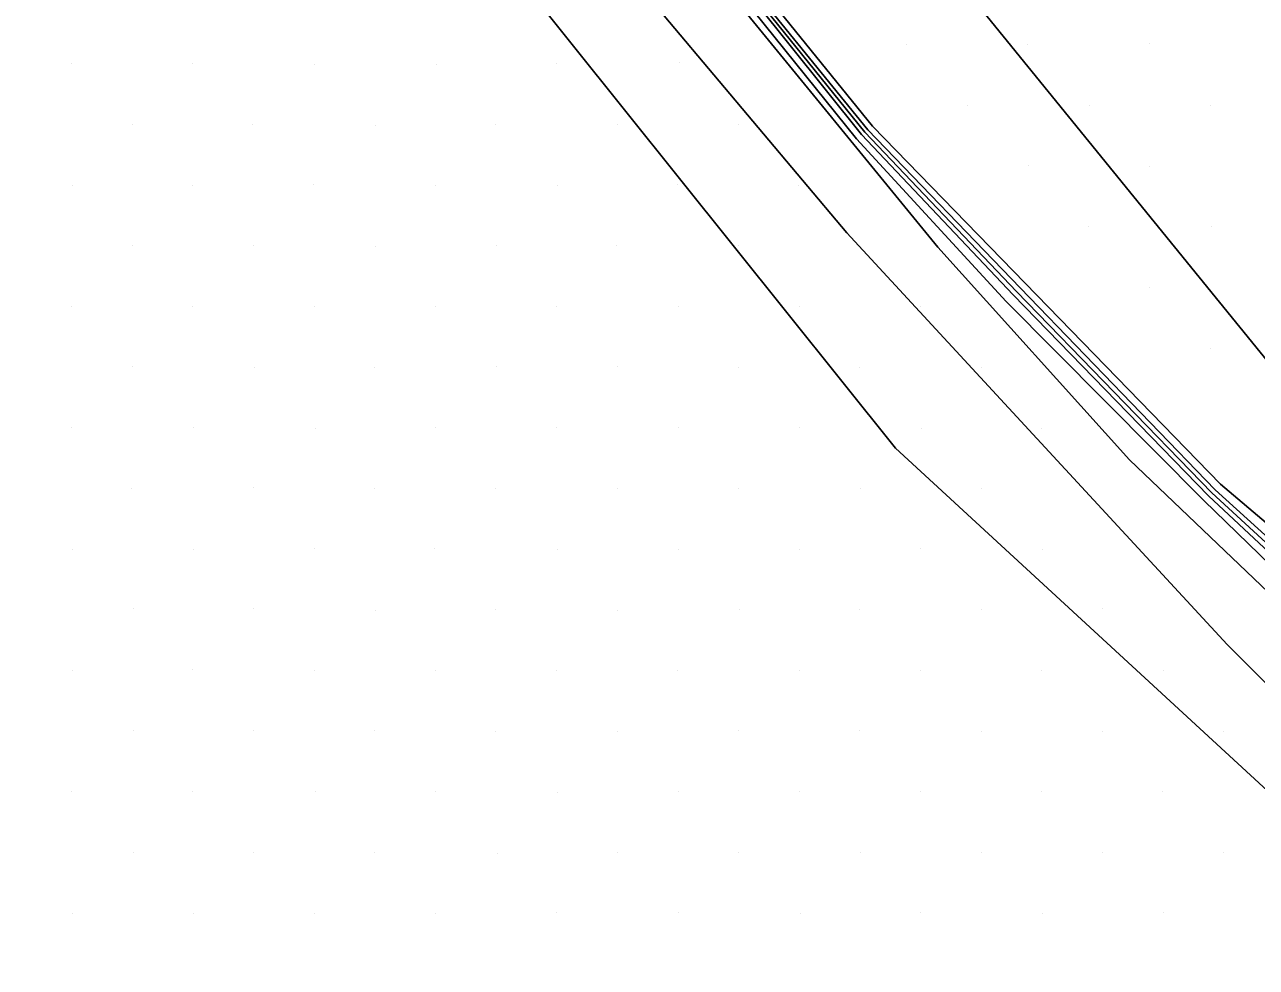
# Model space of a CAD drawing. Extents: x 1602514 to 1609837, y 863887 to 871157.
# Drawn here: x 1605875.4 to 1606090.8, y 865946.5 to 866111.4 of the extents above; entities that cross this region are included whole.
import ezdxf

# ---------------------------------------------------------------- set-up
doc = ezdxf.new("R2010")
doc.units = 0
for name, color, linetype in [('Survey-Entrances', 7, 'Continuous'), ('Survey-Flow line', 7, 'Continuous'), ('Survey-Ridge Lines', 7, 'Continuous'), ('Survey-Spot dirt', 7, 'Continuous'), ('Survey-Vegetation trees', 7, 'Continuous')]:
    doc.layers.add(name, color=color, linetype=linetype)

msp = doc.modelspace()

# ---------------------------------------------------------------- linework, layer by layer
at = {"layer": 'Survey-Entrances'}
for points in [[(1605874.24, 866215.49), (1605913.65, 866199.23), (1605935.58, 866185.16), (1605958.16, 866164.19), (1605974.98, 866146.63), (1605998.7, 866117.05), (1606035.1, 866072.5), (1606068.65, 866035.27), (1606104.47, 866001.05), (1606132.91, 865973.33), (1606151.35, 865956.5), (1606177.35, 865940.41), (1606202.53, 865919.27), (1606220.73, 865906.35), (1606236.49, 865900.74), (1606251.35, 865897.57), (1606273.45, 865882.37), (1606297.99, 865863.83), (1606322.52, 865847.66), (1606339.42, 865830.91), (1606374.43, 865812.05), (1606392.71, 865802.22), (1606466.05, 865757.66)], [(1605874.24, 866215.49), (1605913.65, 866199.23), (1605935.58, 866185.16), (1605958.16, 866164.19), (1605974.98, 866146.63), (1605998.7, 866117.05), (1606035.1, 866072.5), (1606068.65, 866035.27), (1606104.47, 866001.05), (1606132.91, 865973.33), (1606151.35, 865956.5), (1606177.35, 865940.41), (1606202.53, 865919.27), (1606220.73, 865906.35), (1606236.49, 865900.74), (1606251.35, 865897.57), (1606273.45, 865882.37), (1606297.99, 865863.83), (1606322.52, 865847.66), (1606339.42, 865830.91), (1606374.43, 865812.05), (1606392.71, 865802.22), (1606466.05, 865757.66)], [(1605980.44, 866121.09), (1606019.19, 866074.99), (1606085.73, 866003.01), (1606144.44, 865944.55), (1606164.35, 865927.19), (1606213.4, 865894.19), (1606253.63, 865868.44), (1606340.93, 865816.94), (1606394.59, 865787.87), (1606454.14, 865751.62), (1606496.71, 865723.41), (1606531.8, 865703.74), (1606585.26, 865664.88), (1606641.47, 865621.48)], [(1605980.44, 866121.09), (1606019.19, 866074.99), (1606085.73, 866003.01), (1606144.44, 865944.55), (1606164.35, 865927.19), (1606213.4, 865894.19), (1606253.63, 865868.44), (1606340.93, 865816.94), (1606394.59, 865787.87), (1606454.14, 865751.62), (1606496.71, 865723.41), (1606531.8, 865703.74), (1606585.26, 865664.88), (1606641.47, 865621.48)]]:
    msp.add_lwpolyline(points, dxfattribs=at)
at = {"layer": 'Survey-Flow line'}
msp.add_lwpolyline([(1605872.25, 866235.13), (1605882.46, 866217.79), (1605888.57, 866214.99), (1605895.39, 866212.46), (1605921.17, 866199.83), (1605940.44, 866185.15), (1605972.49, 866154), (1605997.22, 866123.72), (1606022.33, 866092.57), (1606048.89, 866064.73), (1606083.04, 866029.51), (1606099.05, 866014.77), (1606111.98, 866000.98), (1606126.81, 865985.84), (1606138.74, 865972.46), (1606152.44, 865960.46), (1606167.45, 865953.44), (1606186.33, 865950.59), (1606201.46, 865951.33), (1606216.92, 865953.3), (1606226.82, 865954.33), (1606232.04, 865955.86), (1606234.48, 865957.39), (1606237.69, 865956.16)], dxfattribs=at)
msp.add_lwpolyline([(1605872.25, 866235.13), (1605882.46, 866217.79), (1605888.57, 866214.99), (1605895.39, 866212.46), (1605921.17, 866199.83), (1605940.44, 866185.15), (1605972.49, 866154), (1605997.22, 866123.72), (1606022.33, 866092.57), (1606048.89, 866064.73), (1606083.04, 866029.51), (1606099.05, 866014.77), (1606111.98, 866000.98), (1606126.81, 865985.84), (1606138.74, 865972.46), (1606152.44, 865960.46), (1606167.45, 865953.44), (1606186.33, 865950.59), (1606201.46, 865951.33), (1606216.92, 865953.3), (1606226.82, 865954.33), (1606232.04, 865955.86), (1606234.48, 865957.39), (1606237.69, 865956.16)], dxfattribs=at)
at = {"layer": 'Survey-Ridge Lines'}
for points in [[(1605883.13, 866219.02), (1605889.28, 866216.91), (1605896.43, 866214.43), (1605922.12, 866201.19), (1605941.27, 866186.18), (1605973.06, 866154.6), (1605998.51, 866124.76), (1606023.7, 866093.65), (1606050.38, 866066.17), (1606084.58, 866031), (1606101.29, 866016.86), (1606114.06, 866003.3), (1606128.53, 865987.67), (1606140.65, 865974.43), (1606153.73, 865962.3), (1606167.93, 865955.68), (1606186.41, 865953.32), (1606201.33, 865953.87), (1606216.68, 865955.27), (1606226.63, 865957.45), (1606223.86, 865967.78)], [(1605883.13, 866219.02), (1605889.28, 866216.91), (1605896.43, 866214.43), (1605922.12, 866201.19), (1605941.27, 866186.18), (1605973.06, 866154.6), (1605998.51, 866124.76), (1606023.7, 866093.65), (1606050.38, 866066.17), (1606084.58, 866031), (1606101.29, 866016.86), (1606114.06, 866003.3), (1606128.53, 865987.67), (1606140.65, 865974.43), (1606153.73, 865962.3), (1606167.93, 865955.68), (1606186.41, 865953.32), (1606201.33, 865953.87), (1606216.68, 865955.27), (1606226.63, 865957.45), (1606223.86, 865967.78)], [(1605881.26, 866215.58), (1605887.98, 866213.36), (1605894.03, 866209.9), (1605920.22, 866198.47), (1605939.51, 866183.99), (1605971.62, 866153.08), (1605995.85, 866122.62), (1606020.88, 866091.42), (1606047.06, 866062.96), (1606081.63, 866028.16), (1606097.21, 866013.06), (1606109.84, 865998.6), (1606125.12, 865984.05), (1606137.48, 865971.15), (1606150.82, 865958.15), (1606166.89, 865950.82), (1606186.23, 865947.08), (1606201.61, 865948.5), (1606217.17, 865951.26), (1606227.01, 865951.21), (1606233.21, 865953.3)], [(1605881.26, 866215.58), (1605887.98, 866213.36), (1605894.03, 866209.9), (1605920.22, 866198.47), (1605939.51, 866183.99), (1605971.62, 866153.08), (1605995.85, 866122.62), (1606020.88, 866091.42), (1606047.06, 866062.96), (1606081.63, 866028.16), (1606097.21, 866013.06), (1606109.84, 865998.6), (1606125.12, 865984.05), (1606137.48, 865971.15), (1606150.82, 865958.15), (1606166.89, 865950.82), (1606186.23, 865947.08), (1606201.61, 865948.5), (1606217.17, 865951.26), (1606227.01, 865951.21), (1606233.21, 865953.3)], [(1605895, 866211.73), (1605920.67, 866199.11), (1605940.15, 866184.78), (1605972.15, 866153.64), (1605996.8, 866123.38), (1606021.8, 866092.15), (1606048.27, 866064.13), (1606082.46, 866028.96), (1606098.36, 866014.12), (1606111.37, 866000.3), (1606126.38, 865985.38), (1606137.94, 865971.63)], [(1605895, 866211.73), (1605920.67, 866199.11), (1605940.15, 866184.78), (1605972.15, 866153.64), (1605996.8, 866123.38), (1606021.8, 866092.15), (1606048.27, 866064.13), (1606082.46, 866028.96), (1606098.36, 866014.12), (1606111.37, 866000.3), (1606126.38, 865985.38), (1606137.94, 865971.63)], [(1605895.78, 866213.2), (1605921.67, 866200.54), (1605940.72, 866185.51), (1605972.83, 866154.36), (1605997.64, 866124.06), (1606022.87, 866093), (1606049.52, 866065.34), (1606083.61, 866030.06), (1606099.75, 866015.42), (1606112.59, 866001.66), (1606127.24, 865986.3), (1606139.55, 865973.29)], [(1605895.78, 866213.2), (1605921.67, 866200.54), (1605940.72, 866185.51), (1605972.83, 866154.36), (1605997.64, 866124.06), (1606022.87, 866093), (1606049.52, 866065.34), (1606083.61, 866030.06), (1606099.75, 866015.42), (1606112.59, 866001.66), (1606127.24, 865986.3), (1606139.55, 865973.29)]]:
    msp.add_lwpolyline(points, dxfattribs=at)
at = {"layer": 'Survey-Spot dirt'}
for p, q in [((1606029.69, 866107.92), (1606029.69, 866107.92)), ((1606029.69, 866107.92), (1606029.69, 866107.92)), ((1606050.77, 866107.89), (1606050.77, 866107.89)), ((1606050.77, 866107.89), (1606050.77, 866107.89)), ((1606072.08, 866108.11), (1606072.08, 866108.11)), ((1606072.08, 866108.11), (1606072.08, 866108.11)), ((1605883.59, 866104.61), (1605883.59, 866104.61)), ((1605883.59, 866104.61), (1605883.59, 866104.61)), ((1605904.86, 866104.51), (1605904.86, 866104.51)), ((1605904.86, 866104.51), (1605904.86, 866104.51)), ((1605926.03, 866104.48), (1605926.03, 866104.48)), ((1605926.03, 866104.48), (1605926.03, 866104.48)), ((1605947.39, 866104.44), (1605947.39, 866104.44)), ((1605947.39, 866104.44), (1605947.39, 866104.44)), ((1605968.48, 866104.53), (1605968.48, 866104.53)), ((1605968.48, 866104.53), (1605968.48, 866104.53)), ((1605989.97, 866104.69), (1605989.97, 866104.69)), ((1605989.97, 866104.69), (1605989.97, 866104.69)), ((1606040.28, 866097.3), (1606040.28, 866097.3)), ((1606040.28, 866097.3), (1606040.28, 866097.3)), ((1606061.6, 866097.23), (1606061.6, 866097.23)), ((1606061.6, 866097.23), (1606061.6, 866097.23)), ((1606082.75, 866097.29), (1606082.75, 866097.29)), ((1606082.75, 866097.29), (1606082.75, 866097.29)), ((1605894.24, 866093.85), (1605894.24, 866093.85)), ((1605894.24, 866093.85), (1605894.24, 866093.85)), ((1605915.35, 866093.85), (1605915.35, 866093.85)), ((1605915.35, 866093.85), (1605915.35, 866093.85)), ((1605936.79, 866093.83), (1605936.79, 866093.83)), ((1605936.79, 866093.83), (1605936.79, 866093.83)), ((1605957.85, 866093.99), (1605957.85, 866093.99)), ((1605957.85, 866093.99), (1605957.85, 866093.99)), ((1605979.07, 866093.92), (1605979.07, 866093.92)), ((1605979.07, 866093.92), (1605979.07, 866093.92)), ((1606000.33, 866093.94), (1606000.33, 866093.94)), ((1606000.33, 866093.94), (1606000.33, 866093.94)), ((1606050.98, 866086.7), (1606050.98, 866086.7)), ((1606050.98, 866086.7), (1606050.98, 866086.7)), ((1606072.12, 866086.63), (1606072.12, 866086.63)), ((1606072.12, 866086.63), (1606072.12, 866086.63)), ((1605883.87, 866083.17), (1605883.87, 866083.17)), ((1605883.87, 866083.17), (1605883.87, 866083.17)), ((1605904.81, 866083.31), (1605904.81, 866083.31)), ((1605904.81, 866083.31), (1605904.81, 866083.31)), ((1605926.02, 866083.35), (1605926.02, 866083.35)), ((1605926.02, 866083.35), (1605926.02, 866083.35)), ((1605947.23, 866083.34), (1605947.23, 866083.34)), ((1605947.23, 866083.34), (1605947.23, 866083.34)), ((1605968.54, 866083.28), (1605968.54, 866083.28)), ((1605968.54, 866083.28), (1605968.54, 866083.28)), ((1605989.62, 866083.4), (1605989.62, 866083.4)), ((1605989.62, 866083.4), (1605989.62, 866083.4)), ((1606010.79, 866083.31), (1606010.79, 866083.31)), ((1606010.79, 866083.31), (1606010.79, 866083.31)), ((1606061.54, 866076.1), (1606061.54, 866076.1)), ((1606061.54, 866076.1), (1606061.54, 866076.1)), ((1606083, 866076.13), (1606083, 866076.13)), ((1606083, 866076.13), (1606083, 866076.13)), ((1605894.24, 866072.79), (1605894.24, 866072.79)), ((1605894.24, 866072.79), (1605894.24, 866072.79)), ((1605915.47, 866072.68), (1605915.47, 866072.68)), ((1605915.47, 866072.68), (1605915.47, 866072.68)), ((1605936.8, 866072.58), (1605936.8, 866072.58)), ((1605936.8, 866072.58), (1605936.8, 866072.58)), ((1605957.9, 866072.76), (1605957.9, 866072.76)), ((1605957.9, 866072.76), (1605957.9, 866072.76)), ((1605978.91, 866072.78), (1605978.91, 866072.78)), ((1605978.91, 866072.78), (1605978.91, 866072.78)), ((1606000.34, 866072.7), (1606000.34, 866072.7)), ((1606000.34, 866072.7), (1606000.34, 866072.7)), ((1606021.46, 866072.56), (1606021.46, 866072.56)), ((1606021.46, 866072.56), (1606021.46, 866072.56)), ((1606072.19, 866065.37), (1606072.19, 866065.37)), ((1606072.19, 866065.37), (1606072.19, 866065.37)), ((1605883.62, 866062.04), (1605883.62, 866062.04)), ((1605883.62, 866062.04), (1605883.62, 866062.04)), ((1605904.77, 866062.15), (1605904.77, 866062.15)), ((1605904.77, 866062.15), (1605904.77, 866062.15)), ((1605926.06, 866062.12), (1605926.06, 866062.12)), ((1605926.06, 866062.12), (1605926.06, 866062.12)), ((1605947.27, 866062.06), (1605947.27, 866062.06)), ((1605947.27, 866062.06), (1605947.27, 866062.06)), ((1605968.47, 866062.18), (1605968.47, 866062.18)), ((1605968.47, 866062.18), (1605968.47, 866062.18)), ((1605989.79, 866062.18), (1605989.79, 866062.18)), ((1605989.79, 866062.18), (1605989.79, 866062.18)), ((1606010.93, 866062.12), (1606010.93, 866062.12)), ((1606010.93, 866062.12), (1606010.93, 866062.12)), ((1606032.16, 866062.04), (1606032.16, 866062.04)), ((1606032.16, 866062.04), (1606032.16, 866062.04)), ((1606082.85, 866054.76), (1606082.85, 866054.76)), ((1606082.85, 866054.76), (1606082.85, 866054.76)), ((1605894.22, 866051.58), (1605894.22, 866051.58)), ((1605894.22, 866051.58), (1605894.22, 866051.58)), ((1605915.59, 866051.47), (1605915.59, 866051.47)), ((1605915.59, 866051.47), (1605915.59, 866051.47)), ((1605936.58, 866051.51), (1605936.58, 866051.51)), ((1605936.58, 866051.51), (1605936.58, 866051.51)), ((1605957.91, 866051.52), (1605957.91, 866051.52)), ((1605957.91, 866051.52), (1605957.91, 866051.52)), ((1605979.17, 866051.54), (1605979.17, 866051.54)), ((1605979.17, 866051.54), (1605979.17, 866051.54)), ((1606000.27, 866051.5), (1606000.27, 866051.5)), ((1606000.27, 866051.5), (1606000.27, 866051.5)), ((1606021.47, 866051.49), (1606021.47, 866051.49)), ((1606021.47, 866051.49), (1606021.47, 866051.49)), ((1606042.76, 866051.51), (1606042.76, 866051.51)), ((1606042.76, 866051.51), (1606042.76, 866051.51)), ((1605904.92, 866040.96), (1605904.92, 866040.96)), ((1605904.92, 866040.96), (1605904.92, 866040.96)), ((1605968.44, 866040.95), (1605968.44, 866040.95)), ((1605968.44, 866040.95), (1605968.44, 866040.95)), ((1605883.68, 866040.92), (1605883.68, 866040.92)), ((1605883.68, 866040.92), (1605883.68, 866040.92)), ((1605926.26, 866040.8), (1605926.26, 866040.8)), ((1605926.26, 866040.8), (1605926.26, 866040.8)), ((1605947.26, 866040.89), (1605947.26, 866040.89)), ((1605947.26, 866040.89), (1605947.26, 866040.89)), ((1605989.73, 866040.87), (1605989.73, 866040.87)), ((1605989.73, 866040.87), (1605989.73, 866040.87)), ((1606010.95, 866040.91), (1606010.95, 866040.91)), ((1606010.95, 866040.91), (1606010.95, 866040.91)), ((1606032.22, 866040.78), (1606032.22, 866040.78)), ((1606032.22, 866040.78), (1606032.22, 866040.78)), ((1606053.22, 866040.77), (1606053.22, 866040.77)), ((1606053.22, 866040.77), (1606053.22, 866040.77)), ((1605894.19, 866030.33), (1605894.19, 866030.33)), ((1605894.19, 866030.33), (1605894.19, 866030.33)), ((1605915.47, 866030.44), (1605915.47, 866030.44)), ((1605915.47, 866030.44), (1605915.47, 866030.44)), ((1605936.54, 866030.34), (1605936.54, 866030.34)), ((1605936.54, 866030.34), (1605936.54, 866030.34)), ((1605957.83, 866030.26), (1605957.83, 866030.26)), ((1605957.83, 866030.26), (1605957.83, 866030.26)), ((1605979.18, 866030.24), (1605979.18, 866030.24)), ((1605979.18, 866030.24), (1605979.18, 866030.24)), ((1606000.27, 866030.25), (1606000.27, 866030.25)), ((1606000.27, 866030.25), (1606000.27, 866030.25)), ((1606021.52, 866030.33), (1606021.52, 866030.33)), ((1606021.52, 866030.33), (1606021.52, 866030.33)), ((1606042.8, 866030.27), (1606042.8, 866030.27)), ((1606042.8, 866030.27), (1606042.8, 866030.27)), ((1605883.8, 866019.69), (1605883.8, 866019.69)), ((1605883.8, 866019.69), (1605883.8, 866019.69)), ((1605904.94, 866019.68), (1605904.94, 866019.68)), ((1605904.94, 866019.68), (1605904.94, 866019.68)), ((1605926.14, 866019.71), (1605926.14, 866019.71)), ((1605926.14, 866019.71), (1605926.14, 866019.71)), ((1605947.17, 866019.75), (1605947.17, 866019.75)), ((1605947.17, 866019.75), (1605947.17, 866019.75)), ((1605968.52, 866019.68), (1605968.52, 866019.68)), ((1605968.52, 866019.68), (1605968.52, 866019.68)), ((1605989.73, 866019.59), (1605989.73, 866019.59)), ((1605989.73, 866019.59), (1605989.73, 866019.59)), ((1606010.92, 866019.68), (1606010.92, 866019.68)), ((1606010.92, 866019.68), (1606010.92, 866019.68)), ((1606032.14, 866019.72), (1606032.14, 866019.72)), ((1606032.14, 866019.72), (1606032.14, 866019.72)), ((1606053.41, 866019.67), (1606053.41, 866019.67)), ((1606053.41, 866019.67), (1606053.41, 866019.67)), ((1605894.39, 866009.21), (1605894.39, 866009.21)), ((1605894.39, 866009.21), (1605894.39, 866009.21)), ((1605915.43, 866009.21), (1605915.43, 866009.21)), ((1605915.43, 866009.21), (1605915.43, 866009.21)), ((1605936.82, 866009.01), (1605936.82, 866009.01)), ((1605936.82, 866009.01), (1605936.82, 866009.01)), ((1605957.81, 866009.14), (1605957.81, 866009.14)), ((1605957.81, 866009.14), (1605957.81, 866009.14)), ((1605979.14, 866008.99), (1605979.14, 866008.99)), ((1605979.14, 866008.99), (1605979.14, 866008.99)), ((1606000.4, 866009.08), (1606000.4, 866009.08)), ((1606000.4, 866009.08), (1606000.4, 866009.08)), ((1606021.42, 866009.08), (1606021.42, 866009.08)), ((1606021.42, 866009.08), (1606021.42, 866009.08)), ((1606042.84, 866009.05), (1606042.84, 866009.05)), ((1606042.84, 866009.05), (1606042.84, 866009.05)), ((1606063.97, 866009.21), (1606063.97, 866009.21)), ((1606063.97, 866009.21), (1606063.97, 866009.21)), ((1605883.72, 865998.48), (1605883.72, 865998.48)), ((1605883.72, 865998.48), (1605883.72, 865998.48)), ((1605904.81, 865998.58), (1605904.81, 865998.58)), ((1605904.81, 865998.58), (1605904.81, 865998.58)), ((1605926.03, 865998.42), (1605926.03, 865998.42)), ((1605926.03, 865998.42), (1605926.03, 865998.42)), ((1605947.24, 865998.5), (1605947.24, 865998.5)), ((1605947.24, 865998.5), (1605947.24, 865998.5)), ((1605968.45, 865998.5), (1605968.45, 865998.5)), ((1605968.45, 865998.5), (1605968.45, 865998.5)), ((1605989.66, 865998.41), (1605989.66, 865998.41)), ((1605989.66, 865998.41), (1605989.66, 865998.41)), ((1606010.9, 865998.36), (1606010.9, 865998.36)), ((1606010.9, 865998.36), (1606010.9, 865998.36)), ((1606032.16, 865998.36), (1606032.16, 865998.36)), ((1606032.16, 865998.36), (1606032.16, 865998.36)), ((1606053.26, 865998.49), (1606053.26, 865998.49)), ((1606053.26, 865998.49), (1606053.26, 865998.49)), ((1606074.56, 865998.45), (1606074.56, 865998.45)), ((1606074.56, 865998.45), (1606074.56, 865998.45)), ((1605894.42, 865987.9), (1605894.42, 865987.9)), ((1605894.42, 865987.9), (1605894.42, 865987.9)), ((1605915.36, 865987.87), (1605915.36, 865987.87)), ((1605915.36, 865987.87), (1605915.36, 865987.87)), ((1605936.68, 865987.98), (1605936.68, 865987.98)), ((1605936.68, 865987.98), (1605936.68, 865987.98)), ((1605957.71, 865987.86), (1605957.71, 865987.86)), ((1605957.71, 865987.86), (1605957.71, 865987.86)), ((1605979.06, 865987.84), (1605979.06, 865987.84)), ((1605979.06, 865987.84), (1605979.06, 865987.84)), ((1606000.3, 865987.87), (1606000.3, 865987.87)), ((1606000.3, 865987.87), (1606000.3, 865987.87)), ((1606021.43, 865987.88), (1606021.43, 865987.88)), ((1606021.43, 865987.88), (1606021.43, 865987.88)), ((1606042.77, 865987.76), (1606042.77, 865987.76)), ((1606042.77, 865987.76), (1606042.77, 865987.76)), ((1606063.9, 865987.83), (1606063.9, 865987.83)), ((1606063.9, 865987.83), (1606063.9, 865987.83)), ((1606085.14, 865987.84), (1606085.14, 865987.84)), ((1606085.14, 865987.84), (1606085.14, 865987.84)), ((1605883.63, 865977.29), (1605883.63, 865977.29)), ((1605883.63, 865977.29), (1605883.63, 865977.29)), ((1605904.83, 865977.35), (1605904.83, 865977.35)), ((1605904.83, 865977.35), (1605904.83, 865977.35)), ((1605926.2, 865977.22), (1605926.2, 865977.22)), ((1605926.2, 865977.22), (1605926.2, 865977.22)), ((1605947.27, 865977.33), (1605947.27, 865977.33)), ((1605947.27, 865977.33), (1605947.27, 865977.33)), ((1605968.52, 865977.18), (1605968.52, 865977.18)), ((1605968.52, 865977.18), (1605968.52, 865977.18)), ((1605989.71, 865977.29), (1605989.71, 865977.29)), ((1605989.71, 865977.29), (1605989.71, 865977.29)), ((1606010.92, 865977.27), (1606010.92, 865977.27)), ((1606010.92, 865977.27), (1606010.92, 865977.27)), ((1606032.04, 865977.24), (1606032.04, 865977.24)), ((1606032.04, 865977.24), (1606032.04, 865977.24)), ((1606053.31, 865977.22), (1606053.31, 865977.22)), ((1606053.31, 865977.22), (1606053.31, 865977.22)), ((1606074.48, 865977.3), (1606074.48, 865977.3)), ((1606074.48, 865977.3), (1606074.48, 865977.3)), ((1605894.43, 865966.58), (1605894.43, 865966.58)), ((1605894.43, 865966.58), (1605894.43, 865966.58)), ((1605915.52, 865966.57), (1605915.52, 865966.57)), ((1605915.52, 865966.57), (1605915.52, 865966.57)), ((1605936.63, 865966.66), (1605936.63, 865966.66)), ((1605936.63, 865966.66), (1605936.63, 865966.66)), ((1605958.04, 865966.51), (1605958.04, 865966.51)), ((1605958.04, 865966.51), (1605958.04, 865966.51)), ((1605979.1, 865966.59), (1605979.1, 865966.59)), ((1605979.1, 865966.59), (1605979.1, 865966.59)), ((1606000.23, 865966.66), (1606000.23, 865966.66)), ((1606000.23, 865966.66), (1606000.23, 865966.66)), ((1606021.56, 865966.65), (1606021.56, 865966.65)), ((1606021.56, 865966.65), (1606021.56, 865966.65)), ((1606042.76, 865966.61), (1606042.76, 865966.61)), ((1606042.76, 865966.61), (1606042.76, 865966.61)), ((1606063.92, 865966.57), (1606063.92, 865966.57)), ((1606063.92, 865966.57), (1606063.92, 865966.57)), ((1606085.04, 865966.64), (1606085.04, 865966.64)), ((1606085.04, 865966.64), (1606085.04, 865966.64)), ((1605883.8, 865956.04), (1605883.8, 865956.04)), ((1605883.8, 865956.04), (1605883.8, 865956.04)), ((1605904.94, 865955.98), (1605904.94, 865955.98)), ((1605904.94, 865955.98), (1605904.94, 865955.98)), ((1605926.13, 865955.97), (1605926.13, 865955.97)), ((1605926.13, 865955.97), (1605926.13, 865955.97)), ((1605947.25, 865955.9), (1605947.25, 865955.9)), ((1605947.25, 865955.9), (1605947.25, 865955.9)), ((1605968.51, 865956.06), (1605968.51, 865956.06)), ((1605968.51, 865956.06), (1605968.51, 865956.06)), ((1605989.79, 865956.21), (1605989.79, 865956.21)), ((1605989.79, 865956.21), (1605989.79, 865956.21)), ((1606011.08, 865956.04), (1606011.08, 865956.04)), ((1606011.08, 865956.04), (1606011.08, 865956.04)), ((1606032.09, 865956.05), (1606032.09, 865956.05)), ((1606032.09, 865956.05), (1606032.09, 865956.05)), ((1606053.41, 865956.02), (1606053.41, 865956.02)), ((1606053.41, 865956.02), (1606053.41, 865956.02)), ((1606074.52, 865956.09), (1606074.52, 865956.09)), ((1606074.52, 865956.09), (1606074.52, 865956.09))]:
    msp.add_line(p, q, dxfattribs=at)
at = {"layer": 'Survey-Vegetation trees'}
for points in [[(1605868.24, 866270.35), (1605917, 866264.25), (1606013.01, 866150.65), (1606159.29, 865970.73), (1606288.82, 865873.91), (1606519.68, 865754.98), (1606525.78, 865726.01), (1606624.06, 865677.98), (1606673.59, 865661.97), (1606653.02, 865637.57), (1606750.54, 865552.19), (1606932.64, 865405.81), (1606897.48, 865634.77), (1606852.53, 866057.89), (1606634.62, 866157.76), (1606377.05, 866304.34), (1606183.52, 866423.27), (1605933.61, 866558.21), (1605731.71, 866735.08)], [(1605868.24, 866270.35), (1605917, 866264.25), (1606013.01, 866150.65), (1606159.29, 865970.73), (1606288.82, 865873.91), (1606519.68, 865754.98), (1606525.78, 865726.01), (1606624.06, 865677.98), (1606673.59, 865661.97), (1606653.02, 865637.57), (1606750.54, 865552.19), (1606932.64, 865405.81), (1606897.48, 865634.77), (1606852.53, 866057.89), (1606634.62, 866157.76), (1606377.05, 866304.34), (1606183.52, 866423.27), (1605933.61, 866558.21), (1605731.71, 866735.08)], [(1606966.17, 865108.64), (1606926.01, 865368.72), (1606585.43, 865634.79), (1606394.19, 865784.98), (1606151.9, 865922.97), (1606027.71, 866037.32), (1605914.18, 866179.13), (1605665.45, 866233.32)], [(1606966.17, 865108.64), (1606926.01, 865368.72), (1606585.43, 865634.79), (1606394.19, 865784.98), (1606151.9, 865922.97), (1606027.71, 866037.32), (1605914.18, 866179.13), (1605665.45, 866233.32)]]:
    msp.add_lwpolyline(points, dxfattribs=at)

doc.saveas('drawing.dxf')
